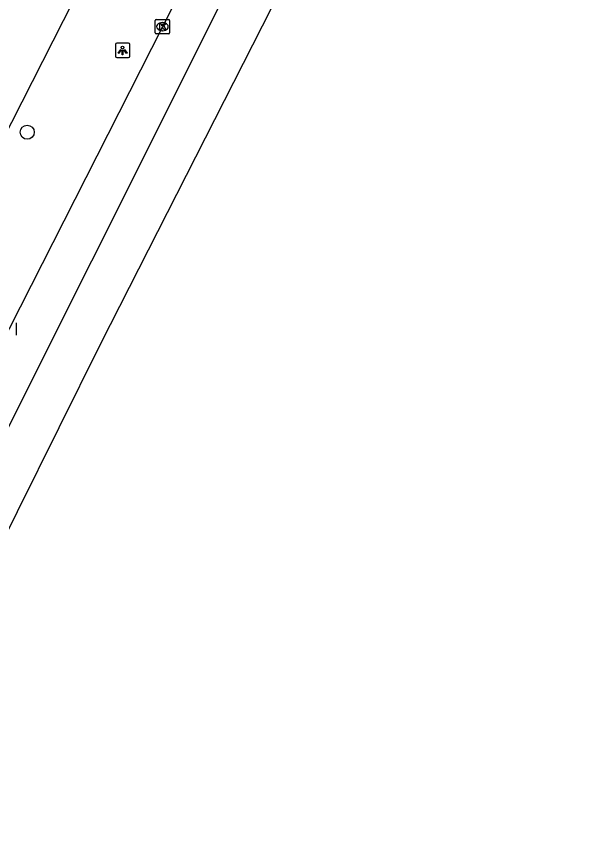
# Model space of a CAD drawing. Extents: x 161243 to 161752, y 384138 to 384885.
# Drawn here: x 161599.5 to 161638.7, y 384469.3 to 384525.5 of the extents above; entities that cross this region are included whole.
import ezdxf

# ---------------------------------------------------------------- set-up
doc = ezdxf.new("R2010")
doc.units = 0
for name, color, linetype in [('IMGEO_Boom', 7, 'Continuous'), ('IMGEO_Fietspad_gesloten', 7, 'Continuous'), ('IMGEO_Kolk', 7, 'Continuous'), ('IMGEO_Lichtpunt', 7, 'Continuous'), ('IMGEO_Rijbaan_lokaal_gesloten', 7, 'Continuous')]:
    doc.layers.add(name, color=color, linetype=linetype)

msp = doc.modelspace()

# ---------------------------------------------------------------- linework, layer by layer
at = {"layer": 'IMGEO_Boom'}
msp.add_circle((161600.238, 384517.46), 0.489, dxfattribs=at)
at = {"layer": 'IMGEO_Fietspad_gesloten'}
msp.add_lwpolyline([(161520.707, 384363.649), (161526.535, 384375.146), (161550.415, 384422.299), (161627.114, 384573.143), (161627.772, 384574.506), (161627.927, 384574.874), (161628.195, 384575.423)], dxfattribs=at)
at = {"layer": 'IMGEO_Kolk'}
for p, q in [((161609.089, 384524.332), (161609.089, 384525.184)), ((161609.164, 384525.258), (161610.016, 384525.258)), ((161610.09, 384525.184), (161610.09, 384524.332)), ((161609.577, 384525.038), (161609.602, 384525.038)), ((161610.016, 384524.258), (161609.164, 384524.258)), ((161609.6, 384524.478), (161609.575, 384524.478)), ((161599.477, 384504.282), (161599.477, 384503.43))]:
    msp.add_line(p, q, dxfattribs=at)
for points in [[(161609.089, 384524.332), (161609.089, 384525.184)], [(161609.164, 384525.258), (161610.016, 384525.258)], [(161610.09, 384525.184), (161610.09, 384524.332)], [(161609.41, 384524.958), (161609.533, 384524.958), (161609.533, 384524.807), (161609.663, 384524.958), (161609.827, 384524.958), (161609.681, 384524.807), (161609.834, 384524.558), (161609.682, 384524.558), (161609.597, 384524.722), (161609.533, 384524.655), (161609.533, 384524.558), (161609.41, 384524.558), (161609.41, 384524.958)], [(161610.016, 384524.258), (161609.164, 384524.258)], [(161599.477, 384504.282), (161599.477, 384503.43)]]:
    msp.add_lwpolyline(points, dxfattribs=at)
for centre, start, end in [((161609.166, 384525.182), 91.552, 178.448), ((161609.166, 384525.182), 91.552, 178.448), ((161610.014, 384525.182), 1.552, 88.448), ((161610.014, 384525.182), 1.552, 88.448), ((161609.166, 384524.334), 181.552, 268.448), ((161609.166, 384524.334), 181.552, 268.448), ((161610.014, 384524.334), 271.552, 358.448), ((161610.014, 384524.334), 271.552, 358.448)]:
    msp.add_arc(centre, 0.0765, start, end, dxfattribs=at)
for centre, major_axis, ratio, start_param, end_param in [((161609.576, 384524.758), (-0.387, 0.002), 0.722429, 4.712389, 7.853982), ((161609.601, 384524.758), (-0.39, 0.002), 0.717154, 1.570796, 4.712389)]:
    msp.add_ellipse(centre, major_axis=major_axis, ratio=ratio, start_param=start_param, end_param=end_param, dxfattribs=at)
at = {"layer": 'IMGEO_Lichtpunt'}
for p, q in [((161606.333, 384523.523), (161606.333, 384522.716)), ((161606.333, 384523.523), (161606.333, 384522.716)), ((161607.235, 384523.618), (161606.427, 384523.618)), ((161607.235, 384523.618), (161606.427, 384523.618)), ((161607.329, 384522.716), (161607.329, 384523.523)), ((161607.329, 384522.716), (161607.329, 384523.523)), ((161606.427, 384522.622), (161607.235, 384522.622)), ((161606.427, 384522.622), (161607.235, 384522.622))]:
    msp.add_line(p, q, dxfattribs=at)
for points in [[(161606.707, 384523.187), (161606.746, 384523.159), (161606.558, 384522.897), (161606.52, 384522.924), (161606.707, 384523.187)], [(161606.809, 384523.139), (161606.856, 384523.139), (161606.856, 384522.817), (161606.809, 384522.817), (161606.809, 384523.139)], [(161606.919, 384523.159), (161606.957, 384523.186), (161607.144, 384522.924), (161607.105, 384522.896), (161606.919, 384523.159)]]:
    msp.add_lwpolyline(points, dxfattribs=at)
msp.add_circle((161606.832, 384523.321), 0.0994, dxfattribs=at)
for centre, start, end in [((161606.427, 384523.523), 90, 180), ((161606.427, 384523.523), 90, 180), ((161607.235, 384523.523), 0, 90), ((161607.235, 384523.523), 0, 90), ((161606.427, 384522.716), 180, 270), ((161606.427, 384522.716), 180, 270), ((161607.235, 384522.716), 270, 0), ((161607.235, 384522.716), 270, 360)]:
    msp.add_arc(centre, 0.0946, start, end, dxfattribs=at)
at = {"layer": 'IMGEO_Rijbaan_lokaal_gesloten'}
for points in [[(161638.668, 384567.921), (161627.681, 384546.777), (161605.302, 384502.824), (161593.763, 384479.586), (161574.873, 384442.021), (161545.035, 384383.956), (161539.238, 384372.041), (161525.285, 384343.063), (161517.236, 384325.784), (161510.904, 384308.827), (161504.035, 384290.582), (161498.991, 384275.235), (161492.66, 384254.201), (161489.655, 384243.039), (161484.933, 384223.293), (161481.713, 384206.981), (161478.494, 384189.488), (161475.768, 384168.523)], [(161626.74, 384552.582), (161582.611, 384464.512)], [(161620.024, 384545.485), (161618.825, 384542.984), (161609.59, 384524.758), (161598.977, 384503.856), (161593, 384492.048)]]:
    msp.add_lwpolyline(points, dxfattribs=at)

doc.saveas('drawing.dxf')
